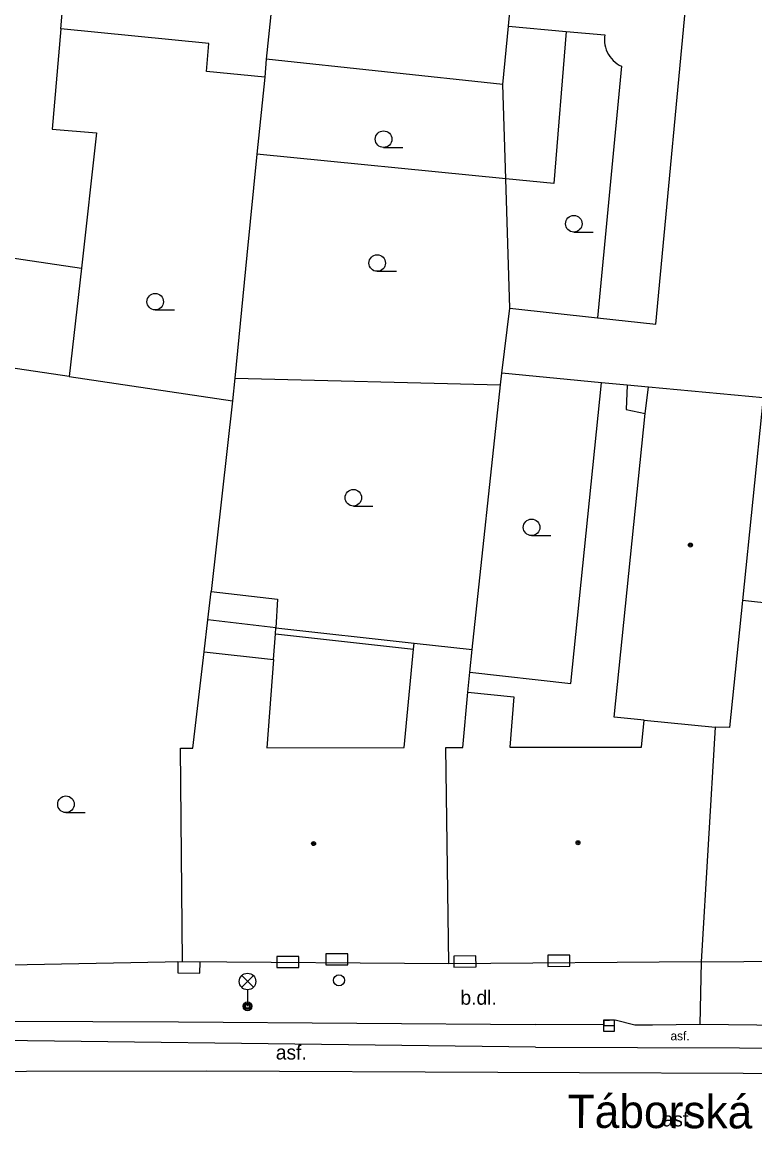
# Model space of a CAD drawing. Extents: x -596229 to -595156, y -1161237 to -1159376.
# Drawn here: x -595295.2 to -595262, y -1161031 to -1160980.9 of the extents above; entities that cross this region are included whole.
import ezdxf

# ---------------------------------------------------------------- set-up
doc = ezdxf.new("R2010")
doc.units = 0
for name, color, linetype in [('DOP - kresba z DSPS bez souradnic', 7, 'Continuous'), ('DOP - rozhrani ploch obecne', 7, 'Continuous'), ('Level 24', 7, 'Continuous'), ('Level 27', 7, 'Continuous'), ('Level 28', 7, 'Continuous'), ('Level 33', 7, 'Continuous'), ('Level 36', 7, 'Continuous'), ('Level 39', 7, 'Continuous'), ('Nazvy ulic', 7, 'Continuous'), ('Specificka linie pasportu komunikaci', 7, 'Continuous'), ('TM - budovy zdene_ betonove - VP', 7, 'Continuous'), ('TM - komunikace - VP', 7, 'Continuous'), ('TM - letecke snimky - pomocna linie', 7, 'Continuous'), ('TM - MHD - osa koleji', 7, 'Continuous'), ('TM - plot dreveny - VP', 7, 'Continuous'), ('TM - popis povrchu', 7, 'Continuous'), ('TM - rozhrani mezi zpev. plochami mezi sebou - VP', 7, 'Continuous'), ('TM - vjezd na pozemek', 7, 'Continuous')]:
    doc.layers.add(name, color=color, linetype=linetype)

msp = doc.modelspace()

# ---------------------------------------------------------------- linework, layer by layer
at = {"layer": 'DOP - kresba z DSPS bez souradnic'}
for points in [[(-595273.16, -1160981.08), (-595270.55, -1160981.31)], [(-595293.42, -1160981.19), (-595293.81, -1160985.74)], [(-595270.55, -1160981.31), (-595271.11, -1160988.2)], [(-595293.81, -1160985.74), (-595291.81, -1160985.91)], [(-595291.81, -1160985.91), (-595292.49, -1160992.03)], [(-595271.11, -1160988.2), (-595273.27, -1160987.99)], [(-595270.34, -1161010.84), (-595268.94, -1160997.22)], [(-595267.78, -1160997.33), (-595267.83, -1160998.44)], [(-595267.83, -1160998.44), (-595266.97, -1160998.61)], [(-595283.69, -1161008.32), (-595286.77, -1161007.96)], [(-595283.8, -1161009.76), (-595283.71, -1161008.59)], [(-595283.71, -1161008.59), (-595283.69, -1161008.32)], [(-595283.71, -1161008.59), (-595277.46, -1161009.28)], [(-595274.9, -1161010.33), (-595270.34, -1161010.84)]]:
    msp.add_lwpolyline(points, dxfattribs=at)
at = {"layer": 'DOP - rozhrani ploch obecne'}
for points in [[(-595284.19, -1160983.38), (-595284.55, -1160986.87)], [(-595273.27, -1160987.99), (-595273.41, -1160983.72)], [(-595284.55, -1160986.87), (-595285, -1160991.44)], [(-595273.27, -1160987.99), (-595284.55, -1160986.87)], [(-595273.09, -1160993.84), (-595273.27, -1160987.99)], [(-595285, -1160991.44), (-595285.55, -1160997.02)], [(-595293.04, -1160996.94), (-595285.65, -1160998.04)], [(-595285.55, -1160997.02), (-595285.65, -1160998.04)], [(-595285.55, -1160997.02), (-595273.52, -1160997.32)], [(-595273.52, -1160997.32), (-595273.46, -1160996.78)], [(-595274.8, -1161009.3), (-595273.52, -1160997.32)], [(-595285.65, -1160998.04), (-595286.62, -1161006.67)], [(-595286.77, -1161007.96), (-595286.62, -1161006.67)], [(-595286.62, -1161006.67), (-595283.62, -1161007.02)], [(-595283.62, -1161007.02), (-595283.69, -1161008.32)], [(-595286.94, -1161009.4), (-595286.77, -1161007.96)], [(-595283.69, -1161008.32), (-595277.43, -1161009.01)]]:
    msp.add_lwpolyline(points, dxfattribs=at)
at = {"layer": 'Level 24'}
for points in [[(-595281.428, -1161023.579), (-595280.428, -1161023.579), (-595280.428, -1161023.079), (-595281.428, -1161023.079)], [(-595275.627, -1161023.682), (-595274.627, -1161023.676), (-595274.63, -1161023.176), (-595275.63, -1161023.182)], [(-595271.375, -1161023.651), (-595270.375, -1161023.645), (-595270.379, -1161023.145), (-595271.379, -1161023.151)], [(-595287.122, -1161023.454), (-595288.122, -1161023.45), (-595288.124, -1161023.95), (-595287.124, -1161023.954)], [(-595283.647, -1161023.708), (-595282.647, -1161023.708), (-595282.647, -1161023.208), (-595283.647, -1161023.208)]]:
    msp.add_lwpolyline(points, close=True, dxfattribs=at)
at = {"layer": 'Level 27'}
msp.add_line((-595268.85, -1161026.33), (-595268.35, -1161026.33), dxfattribs=at)
msp.add_lwpolyline([(-595268.85, -1161026.58), (-595268.35, -1161026.58), (-595268.35, -1161026.08), (-595268.85, -1161026.08)], close=True, dxfattribs=at)
at = {"layer": 'Level 28'}
msp.add_circle((-595280.83, -1161024.28), 0.25, dxfattribs=at)
at = {"layer": 'Level 33'}
for p, q in [((-595285.235, -1161024.6), (-595284.705, -1161024.07)), ((-595285.235, -1161024.07), (-595284.705, -1161024.6)), ((-595284.97, -1161024.71), (-595284.97, -1161025.46))]:
    msp.add_line(p, q, dxfattribs=at)
for centre, radius in [((-595284.97, -1161024.335), 0.375), ((-595284.97, -1161025.46), 0.2), ((-595284.97, -1161025.46), 0.145), ((-595284.97, -1161025.46), 0.0876)]:
    msp.add_circle(centre, radius, dxfattribs=at)
at = {"layer": 'Level 36'}
for p, q in [((-595278.81, -1160986.565), (-595277.935, -1160986.565)), ((-595270.2, -1160990.395), (-595269.325, -1160990.395)), ((-595279.1, -1160992.175), (-595278.225, -1160992.175)), ((-595289.15, -1160993.925), (-595288.275, -1160993.925)), ((-595280.18, -1161002.805), (-595279.305, -1161002.805)), ((-595272.11, -1161004.145), (-595271.235, -1161004.145)), ((-595293.19, -1161016.685), (-595292.315, -1161016.685))]:
    msp.add_line(p, q, dxfattribs=at)
for centre in [(-595278.81, -1160986.19), (-595270.2, -1160990.02), (-595279.1, -1160991.8), (-595289.15, -1160993.55), (-595280.18, -1161002.43), (-595272.11, -1161003.77), (-595293.19, -1161016.31)]:
    msp.add_circle(centre, 0.375, dxfattribs=at)
at = {"layer": 'Level 39'}
for centre, radius in [((-595264.92, -1161004.57), 0.09), ((-595264.92, -1161004.57), 0.0398), ((-595281.98, -1161018.09), 0.09), ((-595281.98, -1161018.09), 0.0398), ((-595270.01, -1161018.05), 0.09), ((-595270.01, -1161018.05), 0.0398)]:
    msp.add_circle(centre, radius, dxfattribs=at)
at = {"layer": 'Specificka linie pasportu komunikaci'}
for points in [[(-595271.93, -1161027.31), (-595303.41, -1161026.92), (-595336.03, -1161027)], [(-595271.93, -1161027.31), (-595262.7, -1161027.34), (-595232.22, -1161027.46), (-595223.78, -1161027.55)]]:
    msp.add_lwpolyline(points, dxfattribs=at)
at = {"layer": 'TM - budovy zdene_ betonove - VP'}
for points in [[(-595293.42, -1160981.19), (-595292.49, -1160970.29)], [(-595282.92, -1160971.01), (-595284.13, -1160982.57)], [(-595273.16, -1160981.08), (-595272.81, -1160977.34)], [(-595266.49, -1160994.57), (-595264.93, -1160978.01)], [(-595273.41, -1160983.72), (-595273.16, -1160981.08)], [(-595286.72, -1160981.86), (-595293.42, -1160981.19)], [(-595286.83, -1160983.12), (-595286.72, -1160981.86)], [(-595284.13, -1160982.57), (-595284.19, -1160983.38)], [(-595273.41, -1160983.72), (-595284.13, -1160982.57)], [(-595284.19, -1160983.38), (-595286.83, -1160983.12)], [(-595299.31, -1160991.02), (-595292.49, -1160992.03)], [(-595292.49, -1160992.03), (-595293.04, -1160996.94)], [(-595273.46, -1160996.78), (-595273.09, -1160993.84)], [(-595273.09, -1160993.84), (-595269.12, -1160994.28)], [(-595269.12, -1160994.28), (-595266.49, -1160994.57)], [(-595293.04, -1160996.94), (-595304.26, -1160995.28)], [(-595268.94, -1160997.22), (-595273.46, -1160996.78)], [(-595267.78, -1160997.33), (-595268.94, -1160997.22)], [(-595266.82, -1160997.42), (-595267.78, -1160997.33)], [(-595266.97, -1160998.61), (-595266.82, -1160997.42)], [(-595261.62, -1160997.91), (-595266.82, -1160997.42)], [(-595261.62, -1160997.91), (-595262.56, -1161007.08)], [(-595268.38, -1161012.36), (-595266.97, -1160998.61)], [(-595262.56, -1161007.08), (-595263.15, -1161012.84)], [(-595259.41, -1161007.43), (-595262.56, -1161007.08)], [(-595277.46, -1161009.28), (-595277.43, -1161009.01)], [(-595277.43, -1161009.01), (-595274.8, -1161009.3)], [(-595287.45, -1161013.77), (-595286.94, -1161009.4)], [(-595286.94, -1161009.4), (-595283.8, -1161009.76)], [(-595277.88, -1161013.74), (-595277.46, -1161009.28)], [(-595274.9, -1161010.33), (-595274.8, -1161009.3)], [(-595283.8, -1161009.76), (-595284.09, -1161013.76)], [(-595274.99, -1161011.24), (-595274.9, -1161010.33)], [(-595275.23, -1161013.74), (-595274.99, -1161011.24)], [(-595274.99, -1161011.24), (-595272.92, -1161011.44)], [(-595272.92, -1161011.44), (-595273.1, -1161013.73)], [(-595267.01, -1161012.5), (-595268.38, -1161012.36)], [(-595267.13, -1161013.72), (-595267.01, -1161012.5)], [(-595267.01, -1161012.5), (-595263.8, -1161012.82)], [(-595263.8, -1161012.82), (-595264.44, -1161023.44)], [(-595263.15, -1161012.84), (-595263.8, -1161012.82)], [(-595287.92, -1161023.44), (-595288.01, -1161013.77)], [(-595288.01, -1161013.77), (-595287.45, -1161013.77)], [(-595284.09, -1161013.76), (-595277.88, -1161013.74)], [(-595275.99, -1161013.74), (-595275.23, -1161013.74)], [(-595275.86, -1161023.54), (-595275.99, -1161013.74)], [(-595273.1, -1161013.73), (-595267.13, -1161013.72)], [(-595275.86, -1161023.54), (-595287.92, -1161023.44)], [(-595264.44, -1161023.44), (-595275.86, -1161023.54)]]:
    msp.add_lwpolyline(points, dxfattribs=at)
at = {"layer": 'TM - komunikace - VP'}
for points in [[(-595316.67, -1161025.71), (-595316.2, -1161025.73), (-595315.28, -1161026.06), (-595288.09, -1161026.16), (-595271.95, -1161026.28)], [(-595264.49, -1161026.29), (-595266.63, -1161026.31), (-595267.43, -1161026.31), (-595268.33, -1161026.09), (-595268.84, -1161026.11), (-595268.84, -1161026.3), (-595271.95, -1161026.28)], [(-595258.7, -1161026.33), (-595260.62, -1161026.33), (-595264.49, -1161026.29)]]:
    msp.add_lwpolyline(points, dxfattribs=at)
at = {"layer": 'TM - letecke snimky - pomocna linie'}
for points in [[(-595270.55, -1160981.31), (-595268.79, -1160981.46)], [(-595268.79, -1160981.46), (-595268.81, -1160981.57), (-595268.81, -1160981.69), (-595268.81, -1160981.81), (-595268.79, -1160981.92), (-595268.76, -1160982.03), (-595268.73, -1160982.14), (-595268.69, -1160982.25), (-595268.63, -1160982.35), (-595268.57, -1160982.45), (-595268.5, -1160982.54), (-595268.42, -1160982.63), (-595268.33, -1160982.71), (-595268.24, -1160982.78), (-595268.14, -1160982.84), (-595268.04, -1160982.89)], [(-595268.04, -1160982.89), (-595269.12, -1160994.28)]]:
    msp.add_lwpolyline(points, dxfattribs=at)
at = {"layer": 'TM - MHD - osa koleji'}
for points in [[(-595286.82, -1161028.4), (-595303.16, -1161028.43)], [(-595207.21, -1161028.73), (-595225.18, -1161028.66), (-595242.33, -1161028.58), (-595258.84, -1161028.52), (-595273.64, -1161028.45), (-595286.82, -1161028.4)]]:
    msp.add_lwpolyline(points, dxfattribs=at)
at = {"layer": 'TM - plot dreveny - VP'}
msp.add_lwpolyline([(-595287.92, -1161023.44), (-595299.65, -1161023.67)], dxfattribs=at)
at = {"layer": 'TM - rozhrani mezi zpev. plochami mezi sebou - VP'}
msp.add_lwpolyline([(-595264.44, -1161023.44), (-595264.49, -1161026.29)], dxfattribs=at)
at = {"layer": 'TM - vjezd na pozemek'}
msp.add_lwpolyline([(-595264.44, -1161023.44), (-595260.57, -1161023.41)], dxfattribs=at)

# ---------------------------------------------------------------- texts
at = {"layer": 'Nazvy ulic'}
msp.add_text('Táborská', height=1.5, rotation=359.8054, dxfattribs=at).set_placement((-595270.483, -1161030.962))
at = {"layer": 'TM - popis povrchu'}
for s, height, p in [('b.dl.', 0.65, (-595275.33, -1161025.39)), ('asf.', 0.4, (-595265.82, -1161027)), ('asf.', 0.65, (-595283.69, -1161027.87)), ('asf.', 0.65, (-595266.18, -1161030.9))]:
    msp.add_text(s, height=height, dxfattribs=at).set_placement(p)

doc.saveas('drawing.dxf')
